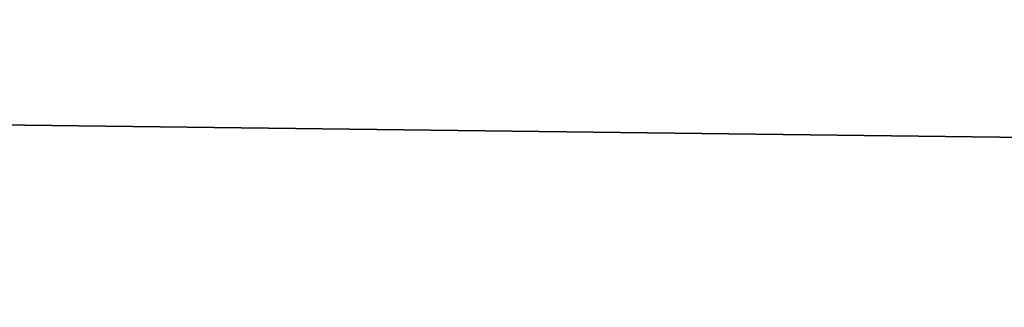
# Model space of a CAD drawing. Header units: millimetres. Extents: x -522 to 188, y -54 to 63.
# Tile 671 of 1056: x -3.28901 to -3.28018, y -36.79742 to -36.79483. Entities that reach past the tile are written whole.
import ezdxf

# ---------------------------------------------------------------- set-up
doc = ezdxf.new("R2010")
doc.units = ezdxf.units.MM
doc.header["$LTSCALE"] = 65.185185
for name, color, linetype in [('1', 7, 'CONTINUOUS'), ('2', 7, 'CONTINUOUS'), ('8', 7, 'CONTINUOUS'), ('9', 7, 'CONTINUOUS')]:
    doc.layers.add(name, color=color, linetype=linetype)

msp = doc.modelspace()

# ---------------------------------------------------------------- linework, layer by layer
at = {"layer": '1', "color": 7, "linetype": 'CONTINUOUS'}
for points in [[(-3.3647088, -36.8, -12.5570172), (-2.5361742, 23, -12.7502086), (-2.5362295, -36.8, -12.7501964), (-3.3647088, -36.8, -12.5570172)], [(-3.3646476, 23, -12.5570357), (-2.5361742, 23, -12.7502086), (-3.3647088, -36.8, -12.5570172), (-3.3646476, 23, -12.5570357)]]:
    msp.add_3dface(points, dxfattribs=at)
at = {"layer": '2', "color": 7, "linetype": 'CONTINUOUS'}
for points in [[(-2.5362295, -36.8, 12.7501964), (-3.3646476, 23, 12.5570357), (-3.3647088, -36.8, 12.5570172), (-2.5362295, -36.8, 12.7501964)], [(-2.5361742, 23, 12.7502086), (-3.3646476, 23, 12.5570357), (-2.5362295, -36.8, 12.7501964), (-2.5361742, 23, 12.7502086)]]:
    msp.add_3dface(points, dxfattribs=at)
at = {"layer": '8', "color": 3, "linetype": 'CONTINUOUS'}
for points in [[(-2.8523248, -36.7927089, -10.645021), (-3.2975096, -36.8, -10.3892446), (-3.5424354, -36.7927089, -10.4356782), (-2.8523248, -36.7927089, -10.645021)], [(-2.9409741, -36.8, -10.4957386), (-3.2975096, -36.8, -10.3892446), (-2.8523248, -36.7927089, -10.645021), (-2.9409741, -36.8, -10.4957386)]]:
    msp.add_3dface(points, dxfattribs=at)
at = {"layer": '9', "color": 3, "linetype": 'CONTINUOUS'}
for points in [[(-3.5424354, -36.7927089, 10.4356782), (-2.9409732, -36.8, 10.4957388), (-2.8523248, -36.7927089, 10.645021), (-3.5424354, -36.7927089, 10.4356782)], [(-3.2975088, -36.8, 10.3892449), (-2.9409732, -36.8, 10.4957388), (-3.5424354, -36.7927089, 10.4356782), (-3.2975088, -36.8, 10.3892449)]]:
    msp.add_3dface(points, dxfattribs=at)

doc.saveas('drawing.dxf')
